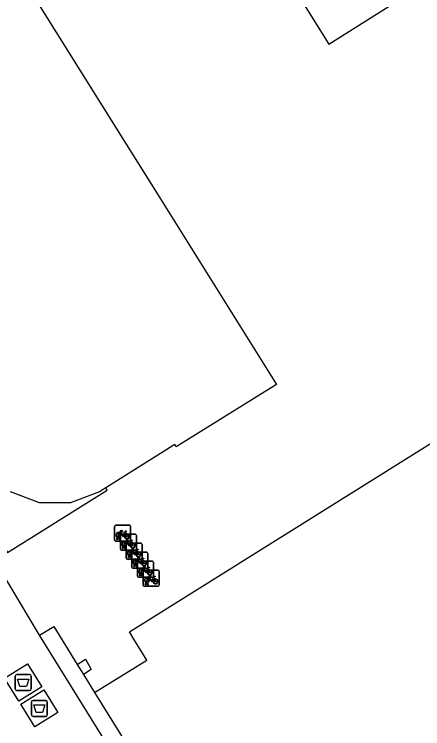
# Model space of a CAD drawing. Extents: x 160379 to 161131, y 383940 to 384849.
# Drawn here: x 160974.39 to 160999.9, y 384053.16 to 384097.79 of the extents above; entities that cross this region are included whole.
import ezdxf

# ---------------------------------------------------------------- set-up
doc = ezdxf.new("R2010")
doc.units = 0
for name, color, linetype in [('IMGEO_Afval_apart_plaats', 7, 'Continuous'), ('IMGEO_Fietsenrek', 7, 'Continuous'), ('IMGEO_Pand', 7, 'Continuous'), ('IMGEO_Pand_overbouw', 7, 'Continuous'), ('IMGEO_Voetpad_gesloten', 7, 'Continuous'), ('IMGEO_Voetpad_open', 7, 'Continuous')]:
    doc.layers.add(name, color=color, linetype=linetype)

msp = doc.modelspace()

# ---------------------------------------------------------------- linework, layer by layer
at = {"layer": 'IMGEO_Afval_apart_plaats'}
for p, q in [((160974.449, 384055.649), (160974.449, 384056.449)), ((160974.449, 384056.449), (160974.449, 384055.649)), ((160974.549, 384056.549), (160975.339, 384056.549)), ((160975.339, 384056.549), (160974.549, 384056.549)), ((160975.439, 384056.449), (160975.439, 384055.649)), ((160975.439, 384055.649), (160975.439, 384056.449)), ((160975.339, 384055.549), (160974.549, 384055.549)), ((160974.549, 384055.549), (160975.339, 384055.549)), ((160975.456, 384054.032), (160975.456, 384054.832)), ((160975.456, 384054.832), (160975.456, 384054.032)), ((160975.556, 384054.932), (160976.346, 384054.932)), ((160976.346, 384054.932), (160975.556, 384054.932)), ((160976.446, 384054.832), (160976.446, 384054.032)), ((160976.446, 384054.032), (160976.446, 384054.832)), ((160976.346, 384053.932), (160975.556, 384053.932)), ((160975.556, 384053.932), (160976.346, 384053.932))]:
    msp.add_line(p, q, dxfattribs=at)
for points in [[(160974.592, 384056.263), (160975.296, 384056.263), (160975.147, 384055.793), (160974.741, 384055.793), (160974.592, 384056.263)], [(160975.599, 384054.646), (160976.303, 384054.646), (160976.154, 384054.176), (160975.748, 384054.176), (160975.599, 384054.646)]]:
    msp.add_lwpolyline(points, dxfattribs=at)
for centre, start, end in [((160974.549, 384056.449), 90, 180), ((160974.549, 384056.449), 90, 180), ((160975.339, 384056.449), 0, 90), ((160975.339, 384056.449), 360, 90), ((160974.549, 384055.649), 180, 270), ((160974.549, 384055.649), 180, 270), ((160975.339, 384055.649), 270, 0), ((160975.339, 384055.649), 270, 0), ((160975.556, 384054.832), 90, 180), ((160975.556, 384054.832), 90, 180), ((160976.346, 384054.832), 0, 90), ((160976.346, 384054.832), 360, 90), ((160975.556, 384054.032), 180, 270), ((160975.556, 384054.032), 180, 270), ((160976.346, 384054.032), 270, 0), ((160976.346, 384054.032), 270, 0)]:
    msp.add_arc(centre, 0.1, start, end, dxfattribs=at)
at = {"layer": 'IMGEO_Fietsenrek'}
for p, q in [((160980.656, 384064.948), (160980.656, 384065.789)), ((160980.656, 384065.789), (160980.656, 384064.948)), ((160980.731, 384065.873), (160981.572, 384065.873)), ((160981.572, 384065.873), (160980.731, 384065.873)), ((160981.656, 384065.798), (160981.656, 384064.957)), ((160981.656, 384064.957), (160981.656, 384065.798)), ((160980.783, 384064.957), (160980.822, 384065.117)), ((160980.852, 384065.105), (160980.817, 384064.957)), ((160980.894, 384065.129), (160980.893, 384065.133)), ((160980.935, 384064.957), (160980.901, 384065.099)), ((160980.925, 384065.14), (160980.926, 384065.133)), ((160980.933, 384065.103), (160980.968, 384064.957)), ((160981.012, 384064.385), (160981.012, 384065.226)), ((160981.012, 384065.226), (160981.012, 384064.385)), ((160981.087, 384065.31), (160981.928, 384065.31)), ((160981.928, 384065.31), (160981.087, 384065.31)), ((160981.343, 384065.422), (160981.379, 384065.327)), ((160982.012, 384065.235), (160982.012, 384064.394)), ((160982.012, 384064.394), (160982.012, 384065.235)), ((160981.581, 384064.873), (160980.74, 384064.873)), ((160980.74, 384064.873), (160981.581, 384064.873)), ((160980.817, 384064.957), (160980.783, 384064.957)), ((160980.968, 384064.957), (160980.935, 384064.957)), ((160981.368, 384063.822), (160981.368, 384064.663)), ((160981.368, 384064.663), (160981.368, 384063.822)), ((160981.443, 384064.747), (160982.284, 384064.747)), ((160982.284, 384064.747), (160981.443, 384064.747)), ((160981.699, 384064.859), (160981.735, 384064.764)), ((160982.368, 384064.672), (160982.368, 384063.831)), ((160982.368, 384063.831), (160982.368, 384064.672)), ((160981.937, 384064.31), (160981.096, 384064.31)), ((160981.096, 384064.31), (160981.937, 384064.31)), ((160981.139, 384064.394), (160981.178, 384064.554)), ((160981.173, 384064.394), (160981.139, 384064.394)), ((160981.208, 384064.542), (160981.173, 384064.394)), ((160981.25, 384064.566), (160981.249, 384064.57)), ((160981.291, 384064.394), (160981.257, 384064.536)), ((160981.281, 384064.577), (160981.282, 384064.57)), ((160981.289, 384064.54), (160981.324, 384064.394)), ((160981.324, 384064.394), (160981.291, 384064.394)), ((160982.055, 384064.296), (160982.091, 384064.201)), ((160982.293, 384063.747), (160981.452, 384063.747)), ((160981.452, 384063.747), (160982.293, 384063.747)), ((160981.495, 384063.831), (160981.534, 384063.991)), ((160981.529, 384063.831), (160981.495, 384063.831)), ((160981.564, 384063.979), (160981.529, 384063.831)), ((160981.606, 384064.003), (160981.605, 384064.007)), ((160981.647, 384063.831), (160981.613, 384063.973)), ((160981.637, 384064.014), (160981.638, 384064.007)), ((160981.645, 384063.977), (160981.68, 384063.831)), ((160981.68, 384063.831), (160981.647, 384063.831)), ((160981.723, 384063.26), (160981.723, 384064.101)), ((160981.723, 384064.101), (160981.723, 384063.26)), ((160981.798, 384064.185), (160982.639, 384064.185)), ((160982.639, 384064.185), (160981.798, 384064.185)), ((160982.723, 384064.11), (160982.723, 384063.269)), ((160982.723, 384063.269), (160982.723, 384064.11)), ((160981.85, 384063.269), (160981.889, 384063.429)), ((160981.919, 384063.417), (160981.884, 384063.269)), ((160981.961, 384063.441), (160981.96, 384063.445)), ((160982.002, 384063.269), (160981.968, 384063.411)), ((160981.992, 384063.452), (160981.993, 384063.445)), ((160982, 384063.415), (160982.035, 384063.269)), ((160982.079, 384062.697), (160982.079, 384063.538)), ((160982.079, 384063.538), (160982.079, 384062.697)), ((160982.154, 384063.622), (160982.995, 384063.622)), ((160982.995, 384063.622), (160982.154, 384063.622)), ((160982.41, 384063.734), (160982.446, 384063.639)), ((160983.079, 384063.547), (160983.079, 384062.706)), ((160983.079, 384062.706), (160983.079, 384063.547)), ((160982.648, 384063.185), (160981.807, 384063.185)), ((160981.807, 384063.185), (160982.648, 384063.185)), ((160981.884, 384063.269), (160981.85, 384063.269)), ((160982.035, 384063.269), (160982.002, 384063.269)), ((160982.206, 384062.706), (160982.245, 384062.866)), ((160982.275, 384062.854), (160982.24, 384062.706)), ((160982.317, 384062.878), (160982.316, 384062.882)), ((160982.348, 384062.889), (160982.349, 384062.882)), ((160982.356, 384062.852), (160982.391, 384062.706)), ((160982.435, 384062.134), (160982.435, 384062.975)), ((160982.435, 384062.975), (160982.435, 384062.134)), ((160982.51, 384063.059), (160983.351, 384063.059)), ((160983.351, 384063.059), (160982.51, 384063.059)), ((160982.766, 384063.171), (160982.802, 384063.076)), ((160983.435, 384062.984), (160983.435, 384062.143)), ((160983.435, 384062.143), (160983.435, 384062.984)), ((160983.004, 384062.622), (160982.163, 384062.622)), ((160982.163, 384062.622), (160983.004, 384062.622)), ((160982.24, 384062.706), (160982.206, 384062.706)), ((160982.358, 384062.706), (160982.324, 384062.848)), ((160982.391, 384062.706), (160982.358, 384062.706)), ((160983.122, 384062.608), (160983.158, 384062.513)), ((160983.36, 384062.059), (160982.519, 384062.059)), ((160982.519, 384062.059), (160983.36, 384062.059)), ((160982.562, 384062.143), (160982.601, 384062.303)), ((160982.596, 384062.143), (160982.562, 384062.143)), ((160982.631, 384062.291), (160982.596, 384062.143)), ((160982.673, 384062.315), (160982.672, 384062.319)), ((160982.714, 384062.143), (160982.68, 384062.285)), ((160982.704, 384062.326), (160982.705, 384062.319)), ((160982.712, 384062.289), (160982.747, 384062.143)), ((160982.747, 384062.143), (160982.714, 384062.143))]:
    msp.add_line(p, q, dxfattribs=at)
for points in [[(160980.969, 384065.399), (160981.064, 384065.563), (160981.15, 384065.549), (160981.152, 384065.54), (160981.096, 384065.529), (160981.069, 384065.484), (160981.325, 384065.443)], [(160980.99, 384065.347), (160980.938, 384065.257), (160980.898, 384065.232), (160980.899, 384065.279), (160980.954, 384065.373)], [(160981.265, 384065.155), (160981.215, 384065.155), (160981.024, 384065.406), (160981.005, 384065.374)], [(160981.312, 384065.418), (160981.055, 384065.459), (160981.038, 384065.43), (160981.205, 384065.21), (160981.312, 384065.418)], [(160981.36, 384065.32), (160981.33, 384065.397), (160981.221, 384065.179), (160981.264, 384065.179)], [(160981.294, 384065.179), (160981.414, 384065.178), (160981.37, 384065.292)], [(160981.39, 384065.299), (160981.445, 384065.154), (160981.295, 384065.154)], [(160981.325, 384065.443), (160981.35, 384065.492), (160981.344, 384065.496), (160981.321, 384065.5), (160981.309, 384065.507), (160981.308, 384065.51), (160981.31, 384065.515), (160981.405, 384065.5), (160981.407, 384065.49), (160981.397, 384065.477), (160981.385, 384065.471), (160981.371, 384065.477), (160981.343, 384065.422)], [(160981.346, 384064.784), (160981.294, 384064.694), (160981.254, 384064.669), (160981.255, 384064.716), (160981.31, 384064.81)], [(160981.325, 384064.836), (160981.42, 384065), (160981.506, 384064.986), (160981.508, 384064.977), (160981.452, 384064.966), (160981.425, 384064.921), (160981.681, 384064.88)], [(160981.621, 384064.592), (160981.571, 384064.592), (160981.38, 384064.843), (160981.361, 384064.811)], [(160981.668, 384064.855), (160981.411, 384064.896), (160981.394, 384064.867), (160981.561, 384064.647), (160981.668, 384064.855)], [(160981.716, 384064.757), (160981.686, 384064.834), (160981.577, 384064.616), (160981.62, 384064.616)], [(160981.65, 384064.616), (160981.77, 384064.615), (160981.726, 384064.729)], [(160981.746, 384064.736), (160981.801, 384064.591), (160981.651, 384064.591)], [(160981.681, 384064.88), (160981.706, 384064.929), (160981.7, 384064.933), (160981.677, 384064.937), (160981.665, 384064.944), (160981.664, 384064.947), (160981.666, 384064.952), (160981.761, 384064.937), (160981.763, 384064.927), (160981.753, 384064.914), (160981.741, 384064.908), (160981.727, 384064.914), (160981.699, 384064.859)], [(160981.702, 384064.221), (160981.65, 384064.131), (160981.61, 384064.106), (160981.611, 384064.153), (160981.666, 384064.247)], [(160981.681, 384064.273), (160981.776, 384064.437), (160981.862, 384064.423), (160981.864, 384064.414), (160981.808, 384064.403), (160981.781, 384064.358), (160982.037, 384064.317)], [(160981.977, 384064.029), (160981.927, 384064.029), (160981.736, 384064.28), (160981.717, 384064.248)], [(160982.024, 384064.292), (160981.767, 384064.333), (160981.75, 384064.304), (160981.917, 384064.084), (160982.024, 384064.292)], [(160982.072, 384064.194), (160982.042, 384064.271), (160981.933, 384064.053), (160981.976, 384064.053)], [(160982.037, 384064.317), (160982.062, 384064.366), (160982.056, 384064.37), (160982.033, 384064.374), (160982.021, 384064.381), (160982.02, 384064.384), (160982.022, 384064.389), (160982.117, 384064.374), (160982.119, 384064.364), (160982.109, 384064.351), (160982.097, 384064.345), (160982.083, 384064.351), (160982.055, 384064.296)], [(160982.006, 384064.053), (160982.126, 384064.052), (160982.082, 384064.166)], [(160982.102, 384064.173), (160982.157, 384064.028), (160982.007, 384064.028)], [(160982.036, 384063.711), (160982.131, 384063.875), (160982.217, 384063.861), (160982.219, 384063.852), (160982.163, 384063.841), (160982.136, 384063.796), (160982.392, 384063.755)], [(160982.379, 384063.73), (160982.122, 384063.771), (160982.105, 384063.742), (160982.272, 384063.522), (160982.379, 384063.73)], [(160982.392, 384063.755), (160982.417, 384063.804), (160982.411, 384063.808), (160982.388, 384063.812), (160982.376, 384063.819), (160982.375, 384063.822), (160982.377, 384063.827), (160982.472, 384063.812), (160982.474, 384063.802), (160982.464, 384063.789), (160982.452, 384063.783), (160982.438, 384063.789), (160982.41, 384063.734)], [(160982.057, 384063.659), (160982.005, 384063.569), (160981.965, 384063.544), (160981.966, 384063.591), (160982.021, 384063.685)], [(160982.332, 384063.467), (160982.282, 384063.467), (160982.091, 384063.718), (160982.072, 384063.686)], [(160982.427, 384063.632), (160982.397, 384063.709), (160982.288, 384063.491), (160982.331, 384063.491)], [(160982.361, 384063.491), (160982.481, 384063.49), (160982.437, 384063.604)], [(160982.457, 384063.611), (160982.512, 384063.466), (160982.362, 384063.466)], [(160982.392, 384063.148), (160982.487, 384063.312), (160982.573, 384063.298), (160982.575, 384063.289), (160982.519, 384063.278), (160982.492, 384063.233), (160982.748, 384063.192)], [(160982.413, 384063.096), (160982.361, 384063.006), (160982.321, 384062.981), (160982.322, 384063.028), (160982.377, 384063.122)], [(160982.688, 384062.904), (160982.638, 384062.904), (160982.447, 384063.155), (160982.428, 384063.123)], [(160982.735, 384063.167), (160982.478, 384063.208), (160982.461, 384063.179), (160982.628, 384062.959), (160982.735, 384063.167)], [(160982.783, 384063.069), (160982.753, 384063.146), (160982.644, 384062.928), (160982.687, 384062.928)], [(160982.717, 384062.928), (160982.837, 384062.927), (160982.793, 384063.041)], [(160982.813, 384063.048), (160982.868, 384062.903), (160982.718, 384062.903)], [(160982.748, 384063.192), (160982.773, 384063.241), (160982.767, 384063.245), (160982.744, 384063.249), (160982.732, 384063.256), (160982.731, 384063.259), (160982.733, 384063.264), (160982.828, 384063.249), (160982.83, 384063.239), (160982.82, 384063.226), (160982.808, 384063.22), (160982.794, 384063.226), (160982.766, 384063.171)], [(160982.769, 384062.533), (160982.717, 384062.443), (160982.677, 384062.418), (160982.678, 384062.465), (160982.733, 384062.559)], [(160982.748, 384062.585), (160982.843, 384062.749), (160982.929, 384062.735), (160982.931, 384062.726), (160982.875, 384062.715), (160982.848, 384062.67), (160983.104, 384062.629)], [(160983.044, 384062.341), (160982.994, 384062.341), (160982.803, 384062.592), (160982.784, 384062.56)], [(160983.091, 384062.604), (160982.834, 384062.645), (160982.817, 384062.616), (160982.984, 384062.396), (160983.091, 384062.604)], [(160983.139, 384062.506), (160983.109, 384062.583), (160983, 384062.365), (160983.043, 384062.365)], [(160983.073, 384062.365), (160983.193, 384062.364), (160983.149, 384062.478)], [(160983.169, 384062.485), (160983.224, 384062.34), (160983.074, 384062.34)], [(160983.104, 384062.629), (160983.129, 384062.678), (160983.123, 384062.682), (160983.1, 384062.686), (160983.088, 384062.693), (160983.087, 384062.696), (160983.089, 384062.701), (160983.184, 384062.686), (160983.186, 384062.676), (160983.176, 384062.663), (160983.164, 384062.657), (160983.15, 384062.663), (160983.122, 384062.608)]]:
    msp.add_lwpolyline(points, dxfattribs=at)
for centre, radius, start, end in [((160980.734, 384065.795), 0.0779, 92.4484, 184.2845), ((160980.734, 384065.795), 0.0779, 92.4484, 184.2845), ((160981.578, 384065.795), 0.0779, 2.4484, 94.2845), ((160981.578, 384065.795), 0.0779, 2.4484, 94.2845), ((160980.896, 384065.258), 0.159, 62.6766, 242.1369), ((160980.896, 384065.258), 0.129, 63.3192, 238.903), ((160980.876, 384065.129), 0.0499, 12.8025, 158.6934), ((160980.896, 384065.258), 0.159, 253.9967, 271.7867), ((160980.876, 384065.129), 0.0174, 12.8025, 163.4502), ((160980.896, 384065.258), 0.129, 253.415, 269.0204), ((160980.896, 384065.258), 0.129, 283.6043, 43.4302), ((160980.896, 384065.258), 0.159, 283.5766, 46.6042), ((160981.09, 384065.232), 0.0779, 92.4484, 184.2845), ((160981.09, 384065.232), 0.0779, 92.4484, 184.2845), ((160981.423, 384065.174), 0.159, 113.3408, 178.3217), ((160981.423, 384065.174), 0.159, 187.0065, 105.7708), ((160981.423, 384065.174), 0.129, 113.923, 177.9556), ((160981.423, 384065.174), 0.129, 188.6715, 104.5883), ((160981.934, 384065.232), 0.0779, 2.4484, 94.2845), ((160981.934, 384065.232), 0.0779, 2.4484, 94.2845), ((160980.734, 384064.951), 0.0779, 182.4484, 274.2845), ((160980.734, 384064.951), 0.0779, 182.4484, 274.2845), ((160981.252, 384064.695), 0.159, 62.6766, 242.1369), ((160981.252, 384064.695), 0.129, 63.3192, 238.903), ((160981.252, 384064.695), 0.129, 283.6043, 43.4302), ((160981.252, 384064.695), 0.159, 283.5766, 46.6042), ((160981.446, 384064.669), 0.0779, 92.4484, 184.2845), ((160981.446, 384064.669), 0.0779, 92.4484, 184.2845), ((160981.578, 384064.951), 0.0779, 272.4484, 4.2845), ((160981.578, 384064.951), 0.0779, 272.4484, 4.2845), ((160981.779, 384064.611), 0.159, 113.3408, 178.3217), ((160981.779, 384064.611), 0.159, 187.0065, 105.7708), ((160981.779, 384064.611), 0.129, 113.923, 177.9556), ((160981.779, 384064.611), 0.129, 188.6715, 104.5883), ((160982.29, 384064.669), 0.0779, 2.4484, 94.2845), ((160982.29, 384064.669), 0.0779, 2.4484, 94.2845), ((160981.09, 384064.388), 0.0779, 182.4484, 274.2845), ((160981.09, 384064.388), 0.0779, 182.4484, 274.2845), ((160981.232, 384064.566), 0.0499, 12.8025, 158.6934), ((160981.252, 384064.695), 0.159, 253.9967, 271.7867), ((160981.232, 384064.566), 0.0174, 12.8025, 163.4502), ((160981.252, 384064.695), 0.129, 253.415, 269.0204), ((160981.608, 384064.132), 0.159, 62.6766, 242.1369), ((160981.608, 384064.132), 0.129, 63.3192, 238.903), ((160981.608, 384064.132), 0.129, 283.6043, 43.4302), ((160981.608, 384064.132), 0.159, 283.5766, 46.6042), ((160981.934, 384064.388), 0.0779, 272.4484, 4.2845), ((160981.934, 384064.388), 0.0779, 272.4484, 4.2845), ((160982.135, 384064.048), 0.159, 113.3408, 178.3217), ((160982.135, 384064.048), 0.159, 187.0065, 105.7708), ((160981.446, 384063.825), 0.0779, 182.4484, 274.2845), ((160981.446, 384063.825), 0.0779, 182.4484, 274.2845), ((160981.588, 384064.003), 0.0499, 12.8025, 158.6934), ((160981.608, 384064.132), 0.159, 253.9967, 271.7867), ((160981.588, 384064.003), 0.0174, 12.8025, 163.4502), ((160981.608, 384064.132), 0.129, 253.415, 269.0204), ((160981.801, 384064.107), 0.0779, 92.4484, 184.2845), ((160981.801, 384064.107), 0.0779, 92.4484, 184.2845), ((160982.135, 384064.048), 0.129, 113.923, 177.9556), ((160982.135, 384064.048), 0.129, 188.6715, 104.5883), ((160982.29, 384063.825), 0.0779, 272.4484, 4.2845), ((160982.29, 384063.825), 0.0779, 272.4484, 4.2845), ((160982.645, 384064.107), 0.0779, 2.4484, 94.2845), ((160982.645, 384064.107), 0.0779, 2.4484, 94.2845), ((160981.963, 384063.57), 0.159, 62.6766, 242.1369), ((160981.963, 384063.57), 0.129, 63.3192, 238.903), ((160981.943, 384063.441), 0.0499, 12.8025, 158.6934), ((160981.963, 384063.57), 0.159, 253.9967, 271.7867), ((160981.943, 384063.441), 0.0174, 12.8025, 163.4502), ((160981.963, 384063.57), 0.129, 253.415, 269.0204), ((160981.963, 384063.57), 0.129, 283.6043, 43.4302), ((160981.963, 384063.57), 0.159, 283.5766, 46.6042), ((160982.157, 384063.544), 0.0779, 92.4484, 184.2845), ((160982.157, 384063.544), 0.0779, 92.4484, 184.2845), ((160982.49, 384063.486), 0.159, 113.3408, 178.3217), ((160982.49, 384063.486), 0.159, 187.0065, 105.7708), ((160982.49, 384063.486), 0.129, 113.923, 177.9556), ((160982.49, 384063.486), 0.129, 188.6715, 104.5883), ((160983.001, 384063.544), 0.0779, 2.4484, 94.2845), ((160983.001, 384063.544), 0.0779, 2.4484, 94.2845), ((160981.801, 384063.263), 0.0779, 182.4484, 274.2845), ((160981.801, 384063.263), 0.0779, 182.4484, 274.2845), ((160982.319, 384063.007), 0.159, 62.6766, 242.1369), ((160982.319, 384063.007), 0.129, 63.3192, 238.903), ((160982.299, 384062.878), 0.0499, 12.8025, 158.6934), ((160982.319, 384063.007), 0.159, 253.9967, 271.7867), ((160982.299, 384062.878), 0.0174, 12.8025, 163.4502), ((160982.319, 384063.007), 0.129, 253.415, 269.0204), ((160982.319, 384063.007), 0.129, 283.6043, 43.4302), ((160982.319, 384063.007), 0.159, 283.5766, 46.6042), ((160982.513, 384062.981), 0.0779, 92.4484, 184.2845), ((160982.513, 384062.981), 0.0779, 92.4484, 184.2845), ((160982.645, 384063.263), 0.0779, 272.4484, 4.2845), ((160982.645, 384063.263), 0.0779, 272.4484, 4.2845), ((160982.846, 384062.923), 0.159, 113.3408, 178.3217), ((160982.846, 384062.923), 0.159, 187.0065, 105.7708), ((160982.846, 384062.923), 0.129, 113.923, 177.9556), ((160982.846, 384062.923), 0.129, 188.6715, 104.5883), ((160983.357, 384062.981), 0.0779, 2.4484, 94.2845), ((160983.357, 384062.981), 0.0779, 2.4484, 94.2845), ((160982.157, 384062.7), 0.0779, 182.4484, 274.2845), ((160982.157, 384062.7), 0.0779, 182.4484, 274.2845), ((160982.675, 384062.444), 0.159, 62.6766, 242.1369), ((160982.675, 384062.444), 0.129, 63.3192, 238.903), ((160982.675, 384062.444), 0.129, 283.6043, 43.4302), ((160982.675, 384062.444), 0.159, 283.5766, 46.6042), ((160983.001, 384062.7), 0.0779, 272.4484, 4.2845), ((160983.001, 384062.7), 0.0779, 272.4484, 4.2845), ((160983.202, 384062.36), 0.159, 113.3408, 178.3217), ((160983.202, 384062.36), 0.159, 187.0065, 105.7708), ((160983.202, 384062.36), 0.129, 113.923, 177.9556), ((160983.202, 384062.36), 0.129, 188.6715, 104.5883), ((160982.513, 384062.137), 0.0779, 182.4484, 274.2845), ((160982.513, 384062.137), 0.0779, 182.4484, 274.2845), ((160982.655, 384062.315), 0.0499, 12.8025, 158.6934), ((160982.675, 384062.444), 0.159, 253.9967, 271.7867), ((160982.655, 384062.315), 0.0174, 12.8025, 163.4502), ((160982.675, 384062.444), 0.129, 253.415, 269.0204), ((160983.357, 384062.137), 0.0779, 272.4484, 4.2845), ((160983.357, 384062.137), 0.0779, 272.4484, 4.2845)]:
    msp.add_arc(centre, radius, start, end, dxfattribs=at)
at = {"layer": 'IMGEO_Pand'}
for points in [[(160998.448, 384106.427), (160999.794, 384107.273), (160999.052, 384108.453), (160997.78, 384107.634), (160994.647, 384113.236), (160984.627, 384107.638), (160984.822, 384107.291), (160986.399, 384108.157), (160994.027, 384095.922), (161001.18, 384100.437), (161001.827, 384099.309), (161002.265, 384099.56), (160998.448, 384106.427)], [(160972.332, 384069.12), (160970.936, 384070.421), (160970.686, 384072.366), (160969.266, 384073.655), (160968.544, 384075.437), (160967.448, 384077.163), (160969.201, 384078.259), (160968.27, 384079.93), (160960.335, 384094.098), (160964.65, 384096.485), (160964.024, 384097.621), (160968.869, 384100.333), (160968.921, 384100.239), (160969.419, 384099.34), (160969.505, 384099.201), (160971.747, 384100.453), (160973.883, 384101.649), (160975.651, 384102.639), (160975.845, 384102.301), (160974.095, 384101.336), (160981.366, 384089.677), (160983.063, 384086.985), (160990.764, 384074.674), (160984.507, 384070.768)], [(160979.403, 384055.414), (160979.828, 384055.686), (160982.674, 384057.448), (160981.861, 384058.759), (160981.576, 384059.219), (161000, 384070.73), (161011.847, 384078.132), (161020.411, 384064.428), (161001.339, 384052.511), (161007.265, 384043.031), (161008.028, 384043.507), (161010.09, 384040.208), (161009.325, 384039.731), (161019.643, 384023.219), (161026.605, 384026.414), (161024.703, 384030.612), (161038.283, 384036.825), (161044.998, 384022.139)], [(160984.507, 384070.768), (160984.418, 384070.916), (160980.102, 384068.217), (160979.713, 384067.966), (160977.895, 384067.276), (160975.959, 384067.267), (160974.145, 384067.966)], [(160978.313, 384057.179), (160978.834, 384057.505), (160979.104, 384057.025), (160979.194, 384056.864), (160978.717, 384056.538)], [(160978.313, 384057.179), (160978.717, 384056.538)], [(160979.403, 384055.414), (160987.32, 384042.691), (160988.066, 384043.19), (160995.573, 384031.201), (160994.826, 384030.694), (160996.896, 384027.38), (160997.809, 384027.95), (161000, 384024.459), (161003.747, 384018.488)]]:
    msp.add_lwpolyline(points, dxfattribs=at)
at = {"layer": 'IMGEO_Pand_overbouw'}
msp.add_lwpolyline([(160968.27, 384079.93), (160965.825, 384078.412), (160965.758, 384078.516), (160965.228, 384078.178), (160973.963, 384064.169), (160980.187, 384068.069), (160980.102, 384068.217), (160979.713, 384067.966), (160977.895, 384067.276), (160975.959, 384067.267), (160974.145, 384067.966)], dxfattribs=at)
at = {"layer": 'IMGEO_Voetpad_gesloten'}
for points in [[(160974.669, 384054.883), (160973.776, 384056.318), (160975.22, 384057.216), (160976.112, 384055.781), (160974.669, 384054.883)], [(160975.673, 384053.27), (160974.785, 384054.696), (160976.229, 384055.594), (160977.116, 384054.168), (160975.673, 384053.27)]]:
    msp.add_lwpolyline(points, dxfattribs=at)
at = {"layer": 'IMGEO_Voetpad_open'}
for points in [[(160975.962, 384059.006), (160973.352, 384063.337), (160955.415, 384093.563)], [(160975.962, 384059.006), (160976.857, 384059.536), (160978.313, 384057.179)], [(161009.9, 384004.269), (160975.962, 384059.006)], [(160978.717, 384056.538), (160979.403, 384055.414)]]:
    msp.add_lwpolyline(points, dxfattribs=at)

doc.saveas('drawing.dxf')
